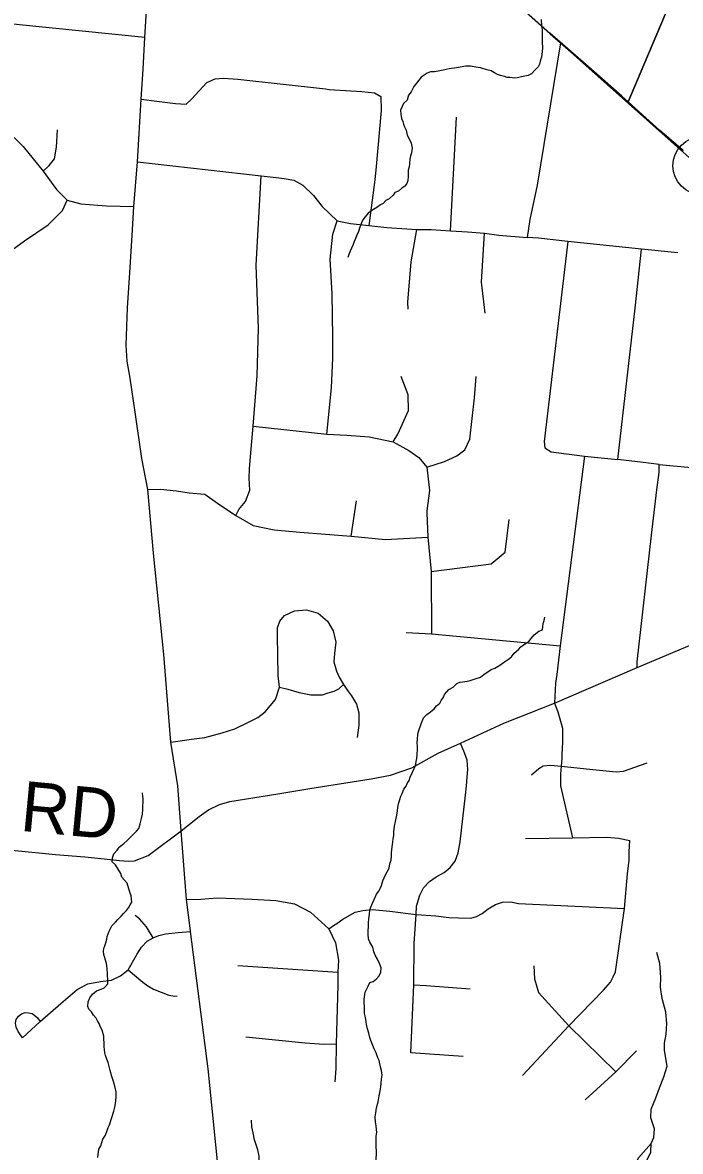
# Model space of a CAD drawing. Extents: x 0 to 39.3, y -3.9 to 22.
# Drawn here: x 2.207 to 2.954, y 18.6 to 19.881 of the extents above; entities that cross this region are included whole.
import ezdxf

# ---------------------------------------------------------------- set-up
doc = ezdxf.new("R2010")
doc.units = 0
for name, color, linetype in [('GM_X_Corporation', 7, 'Continuous'), ('GM_X_County_Road', 7, 'Continuous'), ('GM_X_County_Road_Text', 7, 'Continuous'), ('GM_X_Minor_River', 7, 'Continuous'), ('GM_X_Rail_Line', 7, 'Continuous'), ('GM_X_State_Route', 7, 'Continuous'), ('GM_X_Township_Road', 7, 'Continuous'), ('SH_Text', 7, 'Continuous')]:
    doc.layers.add(name, color=color, linetype=linetype)

msp = doc.modelspace()

# ---------------------------------------------------------------- linework, layer by layer
at = {"layer": 'GM_X_Corporation'}
for points in [[(2.119, 20.2196), (2.2879, 20.2036), (2.4405, 20.1952), (2.4668, 20.1696), (2.4836, 20.1543), (2.519, 20.1225), (2.5512, 20.0925), (2.5878, 20.0603), (2.6193, 20.0328), (2.6553, 20.0007), (2.6896, 19.9711), (2.7202, 19.9446), (2.7515, 19.9171), (2.8055, 19.8687), (2.8172, 19.8585), (2.8462, 19.8332), (2.8872, 19.7973), (2.8945, 19.7907), (2.9689, 19.967), (2.9744, 19.9801), (3.0652, 20.1955), (3.1219, 20.3298), (3.278, 20.7), (1.9, 20.7)], [(2.9689, 19.967), (2.8945, 19.7907), (2.9304, 19.7584), (2.9564, 19.7359)], [(2.9564, 19.7359), (2.9304, 19.7584), (2.8945, 19.7907), (2.8872, 19.7973), (2.8462, 19.8332), (2.8172, 19.8585), (2.8055, 19.8687), (2.7515, 19.9171)]]:
    msp.add_lwpolyline(points, dxfattribs=at)
at = {"layer": 'GM_X_County_Road'}
for points in [[(2.3287, 19.5912), (2.3318, 19.6393), (2.3338, 19.6719), (2.3379, 19.7226), (2.3419, 19.7939), (2.3442, 19.8281), (2.3463, 19.864), (2.3507, 19.9386), (2.3535, 19.9596), (2.3571, 19.9802), (2.3618, 19.9956), (2.3682, 20.0185), (2.3802, 20.0481), (2.4029, 20.1031)], [(2.3872, 18.9634), (2.3835, 19.0144), (2.3755, 19.064), (2.3677, 19.1634), (2.3558, 19.2785), (2.3494, 19.3509), (2.3426, 19.3862), (2.3352, 19.4386), (2.3295, 19.4772), (2.3262, 19.4965), (2.3248, 19.5148), (2.3266, 19.5572), (2.3287, 19.5912)], [(2.3872, 18.9634), (2.4076, 18.9796), (2.4185, 18.9873), (2.431, 18.9932), (2.4424, 18.9968), (2.4969, 19.0055), (2.5334, 19.0115), (2.6028, 19.0224), (2.6249, 19.0265), (2.6491, 19.0351), (2.6789, 19.0516), (2.7042, 19.0628), (2.7535, 19.0856), (2.8108, 19.1084), (2.9046, 19.1489), (2.9665, 19.175), (3.1671, 19.2085), (3.2876, 19.2261), (3.4707, 19.2576), (3.4814, 19.2631)], [(1.9, 18.9124), (1.9179, 18.9127), (1.971, 18.92), (2.0137, 18.9264), (2.0675, 18.9342), (2.097, 18.9384), (2.1341, 18.9434), (2.1562, 18.9446), (2.1723, 18.944), (2.1992, 18.9411), (2.2448, 18.9366), (2.2782, 18.9339), (2.3002, 18.9315), (2.3175, 18.9297), (2.3272, 18.9288), (2.3344, 18.9294), (2.3499, 18.9354), (2.3872, 18.9634)], [(2.4477, 18.3996), (2.4351, 18.5245), (2.4181, 18.6932), (2.3981, 18.8491), (2.398, 18.8498), (2.3935, 18.8856), (2.3872, 18.9634)]]:
    msp.add_lwpolyline(points, dxfattribs=at)
at = {"layer": 'GM_X_Minor_River'}
for points in [[(2.7958, 19.8842), (2.796, 19.8766), (2.7967, 19.8728), (2.797, 19.8625), (2.7969, 19.8587), (2.7972, 19.8522), (2.7967, 19.848), (2.7962, 19.8416), (2.795, 19.8386), (2.7938, 19.8336), (2.7922, 19.8306), (2.7884, 19.8269), (2.7849, 19.8228), (2.781, 19.8209), (2.7772, 19.8199), (2.7734, 19.8192), (2.7688, 19.8181), (2.7654, 19.8178), (2.7601, 19.8183), (2.7571, 19.8183), (2.754, 19.8195), (2.7495, 19.8207), (2.7461, 19.8219), (2.7427, 19.8239), (2.7389, 19.8262), (2.734, 19.8271), (2.7268, 19.8295), (2.7215, 19.8303), (2.7154, 19.8312), (2.7101, 19.8313), (2.6995, 19.8296), (2.6914, 19.8282), (2.6846, 19.8268), (2.6808, 19.8261), (2.6747, 19.8251), (2.6701, 19.8248), (2.6663, 19.8233), (2.6597, 19.8189), (2.6543, 19.8121), (2.6512, 19.8084), (2.6481, 19.8024), (2.6453, 19.7986), (2.6437, 19.7929), (2.6395, 19.7888), (2.6379, 19.7854), (2.6363, 19.7813), (2.6366, 19.7767), (2.6373, 19.7721), (2.6387, 19.7687), (2.6394, 19.7656), (2.6405, 19.7626), (2.6424, 19.7587), (2.6438, 19.753), (2.646, 19.7488), (2.6482, 19.7438), (2.6493, 19.7384), (2.6488, 19.7328), (2.6476, 19.7294)], [(2.6476, 19.7294), (2.6468, 19.7259), (2.6463, 19.7206), (2.6459, 19.7172), (2.645, 19.7134), (2.6449, 19.7062), (2.6445, 19.7016), (2.6433, 19.6982), (2.6409, 19.6952), (2.6375, 19.693), (2.634, 19.6893), (2.6298, 19.6878), (2.6278, 19.6848), (2.6232, 19.6807), (2.6197, 19.6789), (2.6166, 19.6755), (2.6136, 19.674), (2.6093, 19.6711), (2.6036, 19.6674), (2.5993, 19.6644), (2.5959, 19.6603), (2.5935, 19.6569), (2.5919, 19.6535), (2.59, 19.6486), (2.5884, 19.6437), (2.5868, 19.6395), (2.5852, 19.6358), (2.5836, 19.6324), (2.5824, 19.629), (2.5804, 19.6248), (2.5789, 19.6214), (2.5777, 19.6176), (2.5765, 19.6142)], [(2.6824, 19.1115), (2.6848, 19.1152), (2.686, 19.1183), (2.691, 19.1239), (2.696, 19.1264), (2.6999, 19.1306), (2.7033, 19.132), (2.7067, 19.1327), (2.714, 19.1337), (2.7209, 19.1359), (2.727, 19.1377), (2.7308, 19.1407), (2.7389, 19.1466), (2.7431, 19.1481), (2.7489, 19.1514), (2.7543, 19.1551), (2.7585, 19.1581), (2.762, 19.161), (2.7651, 19.1652), (2.7701, 19.1693), (2.7728, 19.1723), (2.7778, 19.176), (2.7816, 19.1782), (2.7844, 19.1816), (2.7878, 19.1857), (2.7932, 19.1902), (2.7971, 19.1916), (2.7975, 19.195), (2.798, 19.1988), (2.7991, 19.2022), (2.8, 19.206)], [(2.6078, 18.6331), (2.6076, 18.6388), (2.608, 18.6434), (2.6089, 18.6491), (2.6109, 18.6559), (2.6118, 18.6627), (2.613, 18.6684), (2.6138, 18.6729), (2.6143, 18.6771), (2.6147, 18.6817), (2.6152, 18.6859), (2.6145, 18.6912), (2.6134, 18.6954), (2.612, 18.7026), (2.6106, 18.7057), (2.6084, 18.7115), (2.6062, 18.7161), (2.6026, 18.7256), (2.6015, 18.7287), (2.6004, 18.7337), (2.5986, 18.7386), (2.5975, 18.7436), (2.5972, 18.7467), (2.5965, 18.7516), (2.5955, 18.7562), (2.5952, 18.7634), (2.5949, 18.7688), (2.595, 18.7722), (2.5962, 18.7801), (2.5994, 18.7869), (2.6014, 18.7911), (2.6052, 18.7925), (2.6091, 18.7955), (2.6118, 18.7989), (2.6137, 18.803), (2.6142, 18.808), (2.6124, 18.813), (2.6102, 18.8179), (2.6076, 18.8222), (2.6058, 18.826), (2.6047, 18.8313), (2.6014, 18.8371), (2.5999, 18.8409), (2.5996, 18.8459), (2.5999, 18.8588), (2.6003, 18.8634), (2.6008, 18.8687), (2.6012, 18.8732), (2.6024, 18.8767), (2.6044, 18.8812), (2.6064, 18.8853), (2.6088, 18.8914), (2.6115, 18.8951), (2.6131, 18.8981), (2.6146, 18.9015), (2.6162, 18.9065), (2.619, 18.9136), (2.6233, 18.9212), (2.6242, 18.9261), (2.6254, 18.9303), (2.6258, 18.9348), (2.6259, 18.9386), (2.6268, 18.9451), (2.6276, 18.9504), (2.6277, 18.9542), (2.6285, 18.958), (2.6286, 18.9622), (2.6295, 18.9686), (2.6303, 18.9739), (2.6319, 18.9811), (2.6328, 18.9861), (2.6332, 18.9898), (2.6337, 18.994), (2.6353, 18.9989), (2.6365, 19.0027), (2.6381, 19.0057), (2.64, 19.0106), (2.6424, 19.014), (2.6436, 19.0171), (2.6459, 19.0204), (2.6471, 19.0242), (2.6499, 19.0299), (2.6518, 19.034), (2.653, 19.037), (2.6539, 19.042), (2.6547, 19.0454), (2.6552, 19.0496), (2.6553, 19.0564), (2.6553, 19.0595), (2.655, 19.0633), (2.6555, 19.0674), (2.6559, 19.0728), (2.6567, 19.0762), (2.6595, 19.0849), (2.6623, 19.0917), (2.6662, 19.0954), (2.67, 19.0984), (2.6743, 19.1017), (2.677, 19.1051), (2.6809, 19.1085), (2.6824, 19.1115)], [(2.3221, 18.8694), (2.3252, 18.8731), (2.3276, 18.8761), (2.3295, 18.8795), (2.3315, 18.8825), (2.3308, 18.8898), (2.329, 18.8936), (2.3261, 18.9039), (2.3202, 18.9109), (2.3191, 18.9151), (2.3128, 18.9247), (2.309, 18.9282), (2.3095, 18.9328), (2.3111, 18.9373), (2.3146, 18.9414), (2.3169, 18.9448), (2.3223, 18.9489), (2.3262, 18.9526), (2.3301, 18.9567), (2.3366, 18.9631), (2.3393, 18.9661), (2.3409, 18.9714), (2.3422, 18.9774), (2.3434, 18.9824), (2.3439, 18.9877), (2.3439, 18.9911), (2.3444, 18.9964), (2.3441, 18.9995), (2.3438, 19.0029), (2.3434, 19.0067)], [(2.2927, 18.5926), (2.294, 18.6021), (2.2964, 18.6058), (2.2984, 18.6134), (2.3015, 18.6179), (2.3035, 18.6232), (2.3047, 18.6266), (2.3059, 18.6296), (2.3087, 18.638), (2.3111, 18.6451), (2.312, 18.6497), (2.3128, 18.6539), (2.3132, 18.6573), (2.3137, 18.6615), (2.3138, 18.6672), (2.3123, 18.6721), (2.3105, 18.679), (2.3087, 18.6847), (2.3069, 18.6912), (2.3055, 18.6958), (2.3044, 18.7004), (2.303, 18.7043), (2.3015, 18.7085), (2.3008, 18.7115), (2.3005, 18.7153), (2.3002, 18.7184), (2.2999, 18.7229), (2.2996, 18.7271), (2.2996, 18.7302), (2.2978, 18.7371), (2.2956, 18.7413), (2.2942, 18.7447), (2.2923, 18.7478), (2.2908, 18.7509), (2.2879, 18.7543), (2.2856, 18.7578), (2.2827, 18.7609), (2.2816, 18.764), (2.282, 18.7693), (2.2836, 18.7738), (2.2867, 18.778), (2.2914, 18.7817), (2.2967, 18.7835), (2.3002, 18.7853), (2.304, 18.7898), (2.3041, 18.7929), (2.3039, 18.8009), (2.3036, 18.8073), (2.3025, 18.8127), (2.3007, 18.8192), (2.2997, 18.823), (2.2993, 18.8268), (2.2998, 18.8298), (2.3006, 18.8329), (2.3018, 18.8363), (2.303, 18.8404), (2.3034, 18.8435), (2.3058, 18.8495), (2.3086, 18.8555), (2.3128, 18.8597), (2.3155, 18.8627), (2.3194, 18.8664), (2.3221, 18.8694)], [(2.9206, 18.6085), (2.9234, 18.6153), (2.9243, 18.6251), (2.92, 18.6378), (2.9205, 18.6473), (2.9257, 18.6605), (2.9301, 18.6718), (2.9348, 18.6843), (2.9385, 18.6964), (2.9357, 18.7139), (2.9355, 18.7223), (2.9376, 18.7325), (2.9381, 18.7446), (2.9372, 18.7576), (2.9329, 18.7729), (2.9312, 18.7858), (2.9314, 18.7972), (2.9302, 18.8128), (2.927, 18.8254)], [(2.6086, 18.5878), (2.6088, 18.6), (2.6085, 18.6042), (2.6087, 18.6167), (2.6092, 18.6209), (2.6088, 18.6243), (2.6085, 18.6285), (2.6078, 18.6331)], [(2.9206, 18.6085), (2.9063, 18.5924), (2.8968, 18.5739), (2.885, 18.5684), (2.892, 18.5624)], [(2.8917, 18.5634), (2.8935, 18.5576), (2.9044, 18.57), (2.9149, 18.5877), (2.9201, 18.5986), (2.9206, 18.6089)]]:
    msp.add_lwpolyline(points, dxfattribs=at)
at = {"layer": 'GM_X_Rail_Line'}
msp.add_lwpolyline([(4.1862, 18.6283), (3.8218, 18.9873), (3.4757, 19.2713), (2.7497, 19.9187), (2.5534, 20.0926), (2.2306, 20.3947), (2.1828, 20.4326), (2.1273, 20.4658), (1.9, 20.5708)], dxfattribs=at)
at = {"layer": 'GM_X_State_Route'}
msp.add_lwpolyline([(2.4407, 20.1946), (2.467, 20.1691), (2.4839, 20.1538), (2.5192, 20.122), (2.5514, 20.0919), (2.5881, 20.0598), (2.6266, 20.0259), (2.6555, 20.0001), (2.6898, 19.9706), (2.7204, 19.944), (2.7517, 19.9166), (2.8058, 19.8682), (2.8175, 19.858), (2.8464, 19.8327), (2.8874, 19.7968), (2.8948, 19.7902), (2.9306, 19.7578), (2.9567, 19.7354)], dxfattribs=at)
at = {"layer": 'GM_X_Township_Road'}
for p, q in [((2.6929, 19.6446), (2.6996, 19.7733)), ((2.8447, 19.3886), (2.8828, 19.385)), ((2.9296, 19.3794), (2.9967, 19.3727)), ((2.5801, 19.2979), (2.5863, 19.338)), ((2.4515, 18.8105), (2.565, 18.803)), ((2.2074, 18.7286), (2.2274, 18.7469))]:
    msp.add_line(p, q, dxfattribs=at)
for points in [[(2.3463, 19.864), (2.2038, 19.8784), (2.0416, 19.8958)], [(2.8175, 19.858), (2.7911, 19.6963), (2.7829, 19.6572), (2.78, 19.6369)], [(2.3419, 19.7939), (2.3599, 19.7917), (2.3809, 19.789), (2.3929, 19.7884), (2.3989, 19.794), (2.4165, 19.813), (2.4258, 19.817), (2.4355, 19.8177), (2.4515, 19.8167), (2.5512, 19.8055)], [(2.5512, 19.8055), (2.5554, 19.805), (2.5924, 19.8027), (2.6067, 19.801), (2.6137, 19.797), (2.6143, 19.781), (2.608, 19.7132)], [(2.0164, 19.7738), (2.0965, 19.7653), (2.1765, 19.757), (2.188, 19.7545), (2.1982, 19.7499), (2.2083, 19.7402), (2.2307, 19.7123), (2.2458, 19.6915), (2.258, 19.6793), (2.2735, 19.6751), (2.3025, 19.673), (2.3338, 19.6719)], [(2.2307, 19.7123), (2.2378, 19.7185), (2.2438, 19.726), (2.246, 19.7393), (2.2471, 19.7589)], [(2.3379, 19.7226), (2.478, 19.7068), (2.4953, 19.7051), (2.5041, 19.704), (2.5153, 19.7019), (2.5255, 19.6963), (2.5375, 19.6847), (2.5473, 19.672), (2.5642, 19.6558), (2.5793, 19.6527), (2.6004, 19.6505), (2.6205, 19.6484), (2.6547, 19.6459), (2.6711, 19.6459), (2.6929, 19.6446), (2.7121, 19.6434), (2.7313, 19.6418), (2.7478, 19.6395), (2.78, 19.6369)], [(2.465, 19.3743), (2.4652, 19.3791), (2.4689, 19.4226), (2.4736, 19.4798), (2.4749, 19.534), (2.4723, 19.6054), (2.478, 19.7068)], [(2.608, 19.7132), (2.6067, 19.6994), (2.6004, 19.6505)], [(2.1955, 19.6227), (2.2097, 19.633), (2.2366, 19.6511), (2.2528, 19.6677), (2.258, 19.6793)], [(2.5527, 19.4135), (2.5578, 19.4662), (2.5595, 19.5), (2.5593, 19.5238), (2.5586, 19.5735), (2.5565, 19.6122), (2.5593, 19.6407), (2.5642, 19.6558)], [(2.6448, 19.5555), (2.6444, 19.5636), (2.6481, 19.6091), (2.6547, 19.6459)], [(2.7321, 19.5509), (2.7281, 19.5861), (2.7313, 19.6418)], [(2.9506, 19.6194), (2.9096, 19.6237), (2.8258, 19.6325), (2.7925, 19.636), (2.78, 19.6369)], [(2.8258, 19.6325), (2.7991, 19.4053), (2.7999, 19.3981), (2.8069, 19.3936), (2.8447, 19.3886), (2.8173, 19.1734), (2.8133, 19.1409)], [(2.9046, 19.1489), (2.9046, 19.1552), (2.9208, 19.2991), (2.9271, 19.3505), (2.9295, 19.3703), (2.9296, 19.3794), (2.9116, 19.3816), (2.8828, 19.385), (2.9023, 19.5568), (2.9096, 19.6237)], [(2.628, 19.4049), (2.6331, 19.4136), (2.6453, 19.4404), (2.645, 19.4583), (2.6369, 19.4791)], [(2.666, 19.376), (2.6861, 19.3828), (2.7002, 19.389), (2.709, 19.396), (2.7147, 19.4081), (2.7201, 19.4549), (2.7221, 19.4791)], [(2.4689, 19.4226), (2.5527, 19.4135), (2.5753, 19.4125), (2.6005, 19.4105)], [(2.6005, 19.4105), (2.628, 19.4049), (2.6457, 19.395), (2.6571, 19.3872), (2.666, 19.376), (2.669, 19.3496), (2.6662, 19.3265)], [(2.4494, 19.3212), (2.4527, 19.3283), (2.4605, 19.3374), (2.4652, 19.3502), (2.4645, 19.3637), (2.465, 19.3743)], [(2.3494, 19.3509), (2.3638, 19.3512), (2.382, 19.3492), (2.3965, 19.3472), (2.4143, 19.3455), (2.4285, 19.3354), (2.4494, 19.3212), (2.4692, 19.3098), (2.4928, 19.3051), (2.5219, 19.3024), (2.5801, 19.2979), (2.6191, 19.2939), (2.6671, 19.2969)], [(2.6662, 19.3265), (2.666, 19.3245), (2.6671, 19.2969), (2.6709, 19.2577), (2.6712, 19.1869)], [(2.6709, 19.2577), (2.7389, 19.2663), (2.7548, 19.2798), (2.7596, 19.3166)], [(2.3755, 19.064), (2.3992, 19.0676), (2.4143, 19.0693), (2.434, 19.0745), (2.4484, 19.0793), (2.463, 19.0864), (2.4742, 19.092), (2.4827, 19.0985), (2.4883, 19.1054), (2.4942, 19.1125), (2.499, 19.1263), (2.4973, 19.1395), (2.4965, 19.185), (2.4967, 19.194), (2.4993, 19.2014), (2.5047, 19.2077), (2.5161, 19.2131), (2.5294, 19.2143), (2.5427, 19.2104), (2.5533, 19.2014), (2.5596, 19.1904), (2.5627, 19.1775), (2.5611, 19.1646), (2.5607, 19.1552), (2.5635, 19.1446), (2.5665, 19.1379), (2.5714, 19.1294), (2.576, 19.1227), (2.5807, 19.1168), (2.5862, 19.1071), (2.5889, 19.0973), (2.5889, 19.0832), (2.587, 19.0695)], [(2.6427, 19.1884), (2.6712, 19.1869), (2.8173, 19.1734)], [(2.8133, 19.1409), (2.8121, 19.1311), (2.8108, 19.1084), (2.8148, 19.0983), (2.8198, 19.08), (2.8198, 19.0708), (2.8198, 19.0637), (2.8191, 19.0506), (2.819, 19.0456), (2.8183, 19.0367), (2.8178, 19.0278), (2.8175, 19.0143), (2.8311, 18.9553)], [(2.499, 19.1263), (2.5083, 19.1242), (2.5212, 19.1206), (2.5343, 19.1179), (2.5475, 19.1179), (2.554, 19.1199), (2.5609, 19.1219), (2.5662, 19.1245), (2.5714, 19.1294)], [(2.7072, 18.7071), (2.6479, 18.7115), (2.6511, 18.7887), (2.6516, 18.8357), (2.654, 18.8684), (2.6542, 18.8778), (2.6582, 18.8904), (2.6622, 18.8986), (2.6689, 18.9058), (2.6767, 18.9111), (2.6857, 18.916), (2.6923, 18.9216), (2.6982, 18.9289), (2.7016, 18.9385), (2.7037, 18.9509), (2.71, 19.004), (2.711, 19.0146), (2.7117, 19.0244), (2.7125, 19.0331), (2.7117, 19.0435), (2.7088, 19.052), (2.7042, 19.0628)], [(2.7848, 19.027), (2.7932, 19.0342), (2.7978, 19.0372), (2.8065, 19.0378), (2.8183, 19.0367), (2.858, 19.0328), (2.8807, 19.0303), (2.889, 19.031), (2.916, 19.0406)], [(2.7744, 18.6856), (2.827, 18.742), (2.8663, 18.7825), (2.8744, 18.7916), (2.8772, 18.7978), (2.88, 18.8034), (2.8902, 18.8753), (2.8936, 18.9145), (2.8956, 18.93), (2.8957, 18.9395), (2.8963, 18.9526)], [(2.7781, 18.9546), (2.8311, 18.9553), (2.8703, 18.9562), (2.8835, 18.9549), (2.8963, 18.9526)], [(2.3935, 18.8856), (2.4098, 18.886), (2.4284, 18.8874), (2.4678, 18.886), (2.4947, 18.8845), (2.5159, 18.8806), (2.534, 18.8711), (2.555, 18.8523), (2.5625, 18.8362), (2.5657, 18.8167), (2.565, 18.803), (2.5649, 18.7885), (2.5633, 18.7217), (2.5627, 18.6937), (2.5615, 18.6786)], [(2.555, 18.8523), (2.5601, 18.8558), (2.5639, 18.8582), (2.5707, 18.863), (2.5848, 18.8712), (2.5934, 18.8731), (2.6042, 18.874), (2.6241, 18.8721), (2.654, 18.8684), (2.6761, 18.8668), (2.691, 18.8651), (2.7018, 18.8647), (2.7161, 18.8641), (2.7223, 18.8661), (2.7286, 18.8694), (2.7355, 18.8747), (2.7441, 18.8796), (2.7519, 18.8825), (2.7609, 18.8827), (2.7701, 18.8808), (2.8902, 18.8753)], [(2.3557, 18.842), (2.3481, 18.8543), (2.3401, 18.8636), (2.3351, 18.8674)], [(2.3365, 18.8222), (2.3369, 18.8231), (2.3423, 18.8313), (2.3488, 18.8382), (2.3557, 18.842), (2.3619, 18.8446), (2.3696, 18.8464), (2.384, 18.8481), (2.3981, 18.8491)], [(2.2274, 18.7469), (2.2509, 18.7674), (2.2693, 18.7832), (2.2815, 18.7899), (2.2958, 18.7924), (2.3084, 18.7938), (2.3186, 18.7988), (2.3274, 18.8055), (2.3365, 18.8222)], [(2.7873, 18.8103), (2.7883, 18.7955), (2.7927, 18.78), (2.827, 18.742), (2.8804, 18.6899)], [(2.3274, 18.8055), (2.3438, 18.7915), (2.3495, 18.7873), (2.356, 18.7836), (2.3734, 18.7767), (2.3803, 18.7759), (2.3829, 18.7762)], [(2.6511, 18.7887), (2.6653, 18.7877), (2.7151, 18.7842)], [(2.2074, 18.7286), (2.2025, 18.7357), (2.2001, 18.7405), (2.1993, 18.7451), (2.2002, 18.7493), (2.2029, 18.7532), (2.2064, 18.7558), (2.2105, 18.7571), (2.2141, 18.757), (2.2183, 18.756), (2.2215, 18.7538), (2.2243, 18.751), (2.2274, 18.7469)], [(2.4608, 18.7294), (2.5282, 18.7229), (2.549, 18.7213), (2.5633, 18.7217)], [(2.9038, 18.7136), (2.8804, 18.6899), (2.8457, 18.658)], [(2.4835, 18.4764), (2.4828, 18.4807), (2.4848, 18.4852), (2.4851, 18.4898), (2.4822, 18.4996), (2.4802, 18.5091), (2.4783, 18.5291), (2.475, 18.5566), (2.4747, 18.5641), (2.476, 18.5736), (2.476, 18.5847), (2.476, 18.5942), (2.4743, 18.6014), (2.4704, 18.6128), (2.4691, 18.6207), (2.4675, 18.6276), (2.4671, 18.6348)]]:
    msp.add_lwpolyline(points, dxfattribs=at)
at = {"layer": 'SH_Text'}
msp.add_circle((2.9781, 19.7184), 0.0329, dxfattribs=at)

# ---------------------------------------------------------------- texts
at = {"layer": 'GM_X_County_Road_Text'}
msp.add_text('RD', height=0.05682, rotation=354.5841, dxfattribs=at).set_placement((2.2036, 18.9636))

doc.saveas('drawing.dxf')
